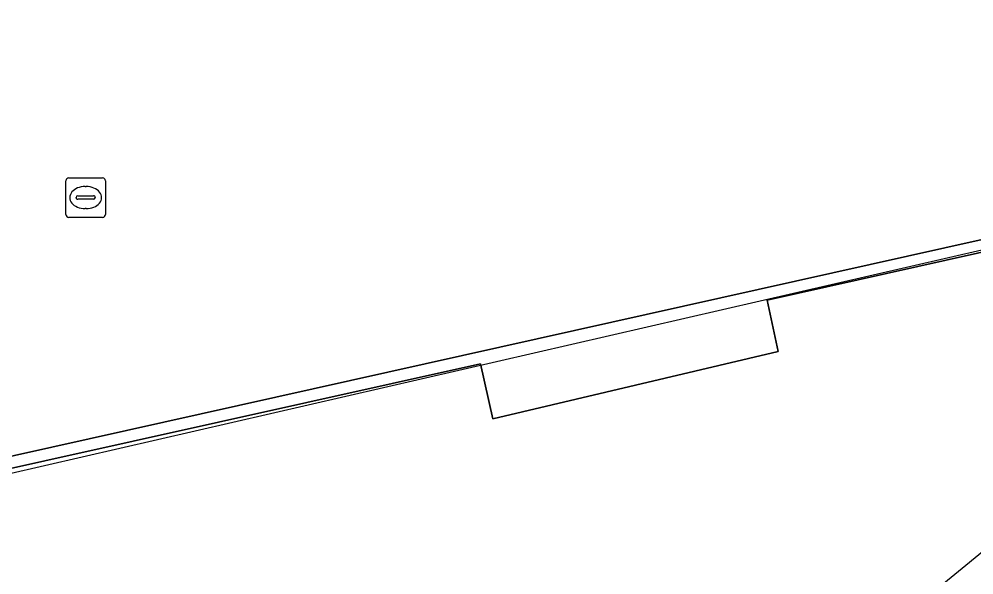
# Model space of a CAD drawing. Extents: x 160806 to 161707, y 383696 to 384148.
# Drawn here: x 161465.19 to 161489.33, y 383930.37 to 383944.43 of the extents above; entities that cross this region are included whole.
import ezdxf

# ---------------------------------------------------------------- set-up
doc = ezdxf.new("R2010")
doc.units = 0
for name, color, linetype in [('IMGEO_Lijnafwatering', 7, 'Continuous'), ('IMGEO_Muur', 7, 'Continuous'), ('IMGEO_Pand_overbouw', 7, 'Continuous'), ('IMGEO_Rijbaan_lokaal_gesloten', 7, 'Continuous'), ('IMGEO_Rioolput', 7, 'Continuous'), ('IMGEO_Voetgangersgebied_open', 7, 'Continuous')]:
    doc.layers.add(name, color=color, linetype=linetype)

msp = doc.modelspace()

# ---------------------------------------------------------------- linework, layer by layer
at = {"layer": 'IMGEO_Lijnafwatering'}
msp.add_lwpolyline([(161502.28, 383941.387), (161486.939, 383928.817)], dxfattribs=at)
at = {"layer": 'IMGEO_Muur'}
msp.add_lwpolyline([(161454.756, 383931.084), (161454.819, 383930.799), (161476.856, 383935.709), (161477.167, 383934.318), (161484.378, 383936.019), (161484.102, 383937.319), (161502.28, 383941.387), (161506.222, 383942.268), (161508.183, 383933.535), (161508.439, 383933.738), (161506.454, 383942.63)], close=True, dxfattribs=at)
at = {"layer": 'IMGEO_Pand_overbouw'}
msp.add_lwpolyline([(161576.544, 383863.524), (161556.299, 383953.974), (161403.923, 383918.874), (161417.58, 383859.039), (161456.542, 383836.683)], close=True, dxfattribs=at)
at = {"layer": 'IMGEO_Rijbaan_lokaal_gesloten'}
msp.add_lwpolyline([(161454.078, 383945.065), (161451.898, 383943.873), (161452.563, 383940.896), (161454.756, 383931.084), (161506.454, 383942.63), (161526.128, 383947.032), (161551.704, 383952.753), (161555.972, 383953.708), (161556.299, 383953.974), (161562.871, 383924.395), (161563.33, 383924.497), (161577.028, 383863.632), (161576.544, 383863.524), (161578.534, 383854.609), (161578.911, 383853.047), (161586.966, 383854.859), (161586.942, 383854.966), (161586.702, 383856.038), (161585.178, 383862.774), (161563.858, 383956.995)], dxfattribs=at)
at = {"layer": 'IMGEO_Rioolput'}
for p, q in [((161466.448, 383940.416), (161467.3, 383940.416)), ((161466.373, 383939.49), (161466.373, 383940.342)), ((161466.861, 383940.196), (161466.886, 383940.196)), ((161467.374, 383940.342), (161467.374, 383939.49)), ((161466.675, 383939.959), (161467.073, 383939.959)), ((161466.632, 383939.91), (161466.632, 383939.922)), ((161467.07, 383939.873), (161466.672, 383939.873)), ((161467.116, 383939.922), (161467.116, 383939.91)), ((161466.884, 383939.636), (161466.859, 383939.636)), ((161467.3, 383939.416), (161466.448, 383939.416))]:
    msp.add_line(p, q, dxfattribs=at)
for points in [[(161466.448, 383940.416), (161467.3, 383940.416)], [(161466.373, 383939.49), (161466.373, 383940.342)], [(161467.374, 383940.342), (161467.374, 383939.49)], [(161467.3, 383939.416), (161466.448, 383939.416)]]:
    msp.add_lwpolyline(points, dxfattribs=at)
for centre, radius, start, end in [((161466.45, 383940.34), 0.0765, 91.552, 178.448), ((161466.45, 383940.34), 0.0765, 91.552, 178.448), ((161467.298, 383940.34), 0.0765, 1.552, 88.448), ((161467.298, 383940.34), 0.0765, 1.552, 88.448), ((161466.672, 383939.919), 0.0403, 85.8775, 175.7526), ((161467.077, 383939.921), 0.0386, 1.7309, 96.639), ((161466.669, 383939.909), 0.0366, 178.938, 274.7102), ((161467.073, 383939.916), 0.043, 264.8664, 352.4533), ((161466.45, 383939.492), 0.0765, 181.552, 268.448), ((161466.45, 383939.492), 0.0765, 181.552, 268.448), ((161467.298, 383939.492), 0.0765, 271.552, 358.448), ((161467.298, 383939.492), 0.0765, 271.552, 358.448)]:
    msp.add_arc(centre, radius, start, end, dxfattribs=at)
for centre, major_axis, ratio, start_param, end_param in [((161466.86, 383939.916), (-0.387, 0.002), 0.722429, 4.712389, 7.853982), ((161466.885, 383939.916), (-0.39, 0.002), 0.717154, 1.570796, 4.712389)]:
    msp.add_ellipse(centre, major_axis=major_axis, ratio=ratio, start_param=start_param, end_param=end_param, dxfattribs=at)
at = {"layer": 'IMGEO_Voetgangersgebied_open'}
msp.add_lwpolyline([(161502.28, 383941.387), (161484.102, 383937.319), (161484.378, 383936.019), (161477.167, 383934.318), (161476.856, 383935.709), (161454.819, 383930.799), (161459.978, 383907.51), (161460.12, 383906.88), (161462.516, 383896.238), (161457.261, 383891.97), (161448.9, 383885.137), (161443.236, 383910.469), (161439.383, 383927.651), (161433.038, 383926.234), (161433.18, 383925.675), (161424.076, 383923.368), (161420.469, 383920.416), (161420.775, 383919.046), (161424.946, 383922.401), (161429.992, 383900.129), (161430.119, 383899.986), (161430.247, 383899.844)], dxfattribs=at)

doc.saveas('drawing.dxf')
